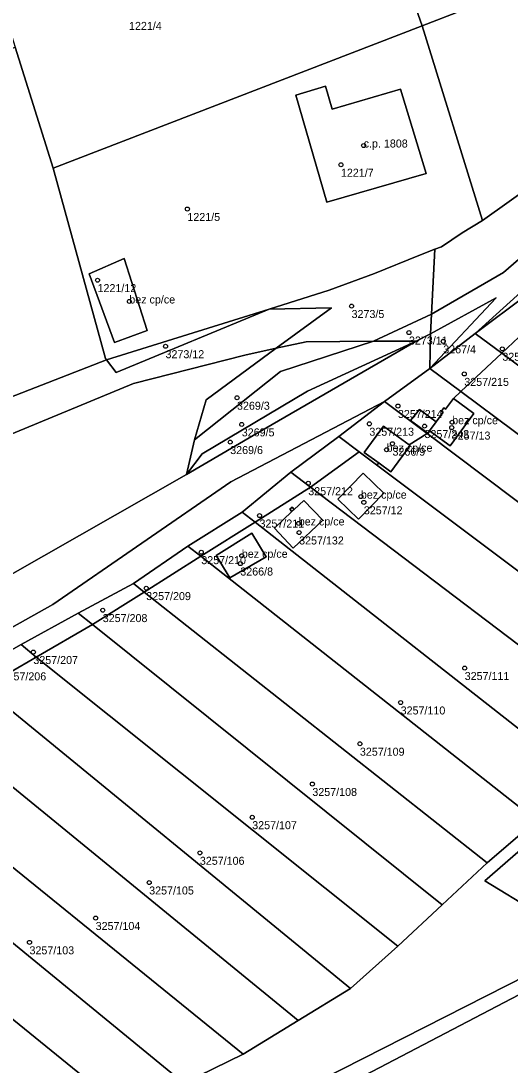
# Model space of a CAD drawing. Extents: x -878211 to -870363, y -1058464 to -1052522.
# Drawn here: x -875754.6 to -875693.5, y -1056468.6 to -1056338.1 of the extents above; entities that cross this region are included whole.
import ezdxf

# ---------------------------------------------------------------- set-up
doc = ezdxf.new("R2010")
doc.units = 0
for name, color, linetype in [('Vrstva 50', 7, 'Continuous'), ('Vrstva 51', 7, 'Continuous'), ('Vrstva 52', 7, 'Continuous')]:
    doc.layers.add(name, color=color, linetype=linetype)

msp = doc.modelspace()

# ---------------------------------------------------------------- linework, layer by layer
at = {"layer": 'Vrstva 50'}
for centre in [(-875711.79, -1056353.64994), (-875714.63, -1056356.05994), (-875733.81, -1056361.58994), (-875745.03, -1056370.47994), (-875741.06, -1056373.13994), (-875713.3, -1056373.71994), (-875706.13, -1056377.02994), (-875736.54, -1056378.73994), (-875701.85, -1056378.12994), (-875694.47, -1056379.05994), (-875699.22, -1056382.19994), (-875727.61, -1056385.17994), (-875707.51, -1056386.20994), (-875711.08, -1056388.42994), (-875700.74, -1056388.22994), (-875727.02, -1056388.50994), (-875704.19, -1056388.71994), (-875700.79, -1056388.90994), (-875728.46, -1056390.71994), (-875708.19, -1056390.91994), (-875708.92, -1056391.66994), (-875718.71, -1056395.85994), (-875712.14, -1056397.52994), (-875711.77, -1056398.24994), (-875724.8, -1056399.89994), (-875719.9, -1056400.87994), (-875719.85, -1056402.01994), (-875732.07, -1056404.47994), (-875727.01, -1056404.91994), (-875727.2, -1056405.89994), (-875738.95, -1056408.96994), (-875744.38, -1056411.71994), (-875753.05, -1056416.95994), (-875699.17, -1056418.95994), (-875707.17, -1056423.25994), (-875712.26, -1056428.41994), (-875718.2, -1056433.44994), (-875725.71, -1056437.59994), (-875732.25, -1056442.04994), (-875738.58, -1056445.75994), (-875745.27, -1056450.19994), (-875753.53, -1056453.23994)]:
    msp.add_circle(centre, 0.25, dxfattribs=at)
at = {"layer": 'Vrstva 51'}
for points in [[(-875725.2, -1056276.37), (-875728.69, -1056278.17), (-875723.33, -1056288.66), (-875714.83, -1056309.2), (-875704.48, -1056338.69), (-875699.54, -1056336.78), (-875703.74, -1056326.61), (-875719.78, -1056287.09)], [(-875642.54, -1056321.47), (-875642.63, -1056314.95), (-875651.97, -1056298.54), (-875650.62, -1056304.44), (-875646.62, -1056318.65), (-875647.82, -1056322.26), (-875646.14, -1056324.55), (-875663.43, -1056342.76), (-875673.95, -1056351.87), (-875694.33, -1056369.52), (-875703.32, -1056374.74), (-875703.43, -1056377.18), (-875695.25, -1056372.67), (-875703.53, -1056381.51), (-875697.87, -1056377.14), (-875677.29, -1056358.5), (-875662.3, -1056346.67), (-875657.54, -1056342.8), (-875646.31, -1056329.33)], [(-875704.48, -1056338.69), (-875714.83, -1056309.2), (-875738.05, -1056317.07), (-875737.28, -1056321.06), (-875744.17, -1056326.18), (-875756.07, -1056332.11), (-875757.22, -1056335.33), (-875755.32, -1056341.37), (-875750.57, -1056356.47)], [(-875696.95, -1056363.01), (-875675.36, -1056347.63), (-875682.59, -1056329.88), (-875686.86, -1056319.7), (-875689.62, -1056320.79), (-875703.74, -1056326.61), (-875699.54, -1056336.78), (-875704.48, -1056338.69)], [(-875744.04, -1056380.27), (-875743.9, -1056380.45), (-875723.59, -1056374.09), (-875716.08, -1056371.71), (-875710.43, -1056369.63), (-875704.9, -1056367.41), (-875702.92, -1056366.62), (-875702.08, -1056366.29), (-875699.5, -1056364.57), (-875696.95, -1056363.01), (-875704.48, -1056338.69), (-875750.57, -1056356.47)], [(-875902.96, -1056439.22), (-875889.9, -1056448.83), (-875863.27, -1056435.69), (-875823.17, -1056414.73), (-875781.12, -1056394.95), (-875743.9, -1056380.45), (-875744.04, -1056380.27), (-875750.57, -1056356.47), (-875755.32, -1056341.37), (-875900.87, -1056414.26), (-875910.39, -1056420), (-875909.53, -1056423.84)], [(-875720.26, -1056347.34), (-875716.41, -1056360.72), (-875703.98, -1056357.16), (-875707.19, -1056346.59), (-875715.71, -1056349.09), (-875716.55, -1056346.24)], [(-875720.26, -1056347.34), (-875716.55, -1056346.24), (-875715.71, -1056349.09), (-875707.19, -1056346.59), (-875703.98, -1056357.16), (-875716.41, -1056360.72)], [(-875702.92, -1056366.62), (-875703.32, -1056374.74), (-875694.33, -1056369.52), (-875673.95, -1056351.87), (-875675.36, -1056347.63), (-875696.95, -1056363.01), (-875699.5, -1056364.57), (-875702.08, -1056366.29)], [(-875723.59, -1056374.09), (-875715.8, -1056373.92), (-875722.72, -1056378.99), (-875718.97, -1056378.18), (-875710.56, -1056378.09), (-875703.32, -1056374.74), (-875702.92, -1056366.62), (-875704.9, -1056367.41), (-875710.43, -1056369.63), (-875716.08, -1056371.71)], [(-875741.7, -1056367.78), (-875738.84, -1056376.75), (-875742.91, -1056378.26), (-875746.09, -1056369.67)], [(-875741.7, -1056367.78), (-875746.09, -1056369.67), (-875742.91, -1056378.26), (-875738.84, -1056376.75)], [(-875691.41, -1056372.29), (-875697.87, -1056377.14), (-875694.55, -1056379.61), (-875688.86, -1056374.26)], [(-875703.43, -1056377.18), (-875703.53, -1056381.51), (-875695.25, -1056372.67)], [(-875823.17, -1056414.73), (-875863.27, -1056435.69), (-875889.9, -1056448.83), (-875889.24, -1056449.96), (-875887.66, -1056453.48), (-875848.49, -1056431.03), (-875820.66, -1056417.69), (-875776.17, -1056398.13), (-875740.55, -1056383.38), (-875726.62, -1056379.84), (-875722.72, -1056378.99), (-875715.8, -1056373.92), (-875723.59, -1056374.09), (-875742.7, -1056382.01), (-875743.9, -1056380.45), (-875781.12, -1056394.95)], [(-875723.59, -1056374.09), (-875743.9, -1056380.45), (-875742.7, -1056382.01)], [(-875703.43, -1056377.18), (-875703.32, -1056374.74), (-875710.56, -1056378.09), (-875705.24, -1056378.08)], [(-875688.86, -1056374.26), (-875694.55, -1056379.61), (-875653.61, -1056410.02), (-875648.02, -1056405.82)], [(-875694.55, -1056379.61), (-875697.87, -1056377.14), (-875703.53, -1056381.51), (-875699.65, -1056384.4)], [(-875820.66, -1056417.69), (-875848.49, -1056431.03), (-875887.66, -1056453.48), (-875877.97, -1056475.14), (-875854.65, -1056465.25), (-875811.54, -1056444.06), (-875774.36, -1056417.8), (-875733.93, -1056394.77), (-875732.93, -1056390.42), (-875731.48, -1056385.42), (-875722.72, -1056378.99), (-875726.62, -1056379.84), (-875740.55, -1056383.38), (-875776.17, -1056398.13)], [(-875725.58, -1056389.87), (-875705.24, -1056378.08), (-875718.81, -1056384.36), (-875731.97, -1056392.17), (-875733.93, -1056394.77)], [(-875718.81, -1056384.36), (-875705.24, -1056378.08), (-875710.56, -1056378.09), (-875722.19, -1056381.89), (-875732.93, -1056390.42), (-875733.93, -1056394.77), (-875731.97, -1056392.17)], [(-875722.72, -1056378.99), (-875731.48, -1056385.42), (-875732.93, -1056390.42), (-875722.19, -1056381.89), (-875710.56, -1056378.09), (-875718.97, -1056378.18)], [(-875653.61, -1056410.02), (-875694.55, -1056379.61), (-875699.65, -1056384.4), (-875659.44, -1056414.39)], [(-875702.06, -1056386.83), (-875701.77, -1056386.44), (-875701.56, -1056386.6), (-875700.57, -1056385.27), (-875699.65, -1056384.4), (-875703.53, -1056381.51), (-875709.18, -1056385.64), (-875703.86, -1056389.64), (-875703.79, -1056389.6), (-875705.92, -1056388.01), (-875704.8, -1056386.65), (-875702.74, -1056388.19), (-875701.85, -1056386.99)], [(-875709.31, -1056388.71), (-875706.12, -1056391.04), (-875703.86, -1056389.64), (-875709.18, -1056385.64), (-875714.89, -1056390), (-875712.35, -1056391.91), (-875710.17, -1056393.54), (-875709.86, -1056393.35), (-875711.72, -1056392.01)], [(-875703.79, -1056389.6), (-875703.86, -1056389.64), (-875667.46, -1056417.05), (-875665.19, -1056418.71), (-875659.44, -1056414.39), (-875699.65, -1056384.4), (-875700.57, -1056385.27), (-875698.03, -1056387.16), (-875701, -1056391.2), (-875703.56, -1056389.29)], [(-875703.56, -1056389.29), (-875701, -1056391.2), (-875698.03, -1056387.16), (-875700.57, -1056385.27), (-875701.56, -1056386.6), (-875701.77, -1056386.44), (-875702.06, -1056386.83), (-875701.85, -1056386.99), (-875702.74, -1056388.19)], [(-875703.79, -1056389.6), (-875703.56, -1056389.29), (-875702.74, -1056388.19), (-875704.8, -1056386.65), (-875705.92, -1056388.01)], [(-875709.31, -1056388.71), (-875711.72, -1056392.01), (-875709.86, -1056393.35), (-875708.4, -1056394.41), (-875705.99, -1056391.13), (-875706.12, -1056391.04)], [(-875712.35, -1056391.91), (-875714.89, -1056390), (-875720.87, -1056394.49), (-875718.42, -1056396.35)], [(-875708.4, -1056394.41), (-875709.86, -1056393.35), (-875710.17, -1056393.54), (-875672.6, -1056421.76), (-875667.46, -1056417.05), (-875703.86, -1056389.64), (-875706.12, -1056391.04), (-875705.99, -1056391.13)], [(-875712.35, -1056391.91), (-875718.42, -1056396.35), (-875678.32, -1056426.74), (-875672.6, -1056421.76), (-875710.17, -1056393.54)], [(-875720.87, -1056394.49), (-875726.97, -1056399.45), (-875725.35, -1056400.72), (-875718.42, -1056396.35)], [(-875709.29, -1056397.08), (-875711.85, -1056394.59), (-875715.01, -1056397.85), (-875712.44, -1056400.35)], [(-875709.29, -1056397.08), (-875712.44, -1056400.35), (-875715.01, -1056397.85), (-875711.85, -1056394.59)], [(-875684.66, -1056432.63), (-875678.32, -1056426.74), (-875718.42, -1056396.35), (-875725.35, -1056400.72)], [(-875721.02, -1056399.11), (-875720.75, -1056399.4), (-875722.94, -1056401.49), (-875720.59, -1056403.95), (-875716.91, -1056400.48), (-875719.28, -1056398), (-875720.46, -1056399.12), (-875720.73, -1056398.83)], [(-875721.02, -1056399.11), (-875720.73, -1056398.83), (-875720.46, -1056399.12), (-875719.28, -1056398), (-875716.91, -1056400.48), (-875720.59, -1056403.95), (-875722.94, -1056401.49), (-875720.75, -1056399.4)], [(-875725.35, -1056400.72), (-875726.97, -1056399.45), (-875733.75, -1056403.71), (-875732.12, -1056404.99)], [(-875690.22, -1056437.99), (-875684.66, -1056432.63), (-875725.35, -1056400.72), (-875732.12, -1056404.99)], [(-875723.96, -1056405.04), (-875728.51, -1056407.66), (-875730.2, -1056404.87), (-875725.76, -1056402.1)], [(-875723.96, -1056405.04), (-875725.76, -1056402.1), (-875730.2, -1056404.87), (-875728.51, -1056407.66)], [(-875733.75, -1056403.71), (-875740.55, -1056408.4), (-875739.21, -1056409.46), (-875732.12, -1056404.99)], [(-875732.12, -1056404.99), (-875739.21, -1056409.46), (-875696.35, -1056443.28), (-875690.22, -1056437.99)], [(-875739.21, -1056409.46), (-875740.55, -1056408.4), (-875747.44, -1056412.11), (-875745.67, -1056413.53)], [(-875701.98, -1056448.55), (-875696.35, -1056443.28), (-875739.21, -1056409.46), (-875745.67, -1056413.53)], [(-875747.44, -1056412.11), (-875754.59, -1056416.01), (-875752.71, -1056417.6), (-875745.67, -1056413.53)], [(-875745.67, -1056413.53), (-875752.71, -1056417.6), (-875707.54, -1056453.71), (-875701.98, -1056448.55)], [(-875752.71, -1056417.6), (-875754.59, -1056416.01), (-875761.29, -1056419.78), (-875759.3, -1056421.42)], [(-875713.43, -1056459), (-875707.54, -1056453.71), (-875752.71, -1056417.6), (-875759.3, -1056421.42)], [(-875760.86, -1056422.32), (-875765.94, -1056425.43), (-875719.97, -1056462.99), (-875713.43, -1056459), (-875759.3, -1056421.42)], [(-875659.5, -1056440.39), (-875659.22, -1056440.19), (-875663.89, -1056433.96), (-875671.55, -1056423.73), (-875696.67, -1056445.53), (-875690.35, -1056449.36), (-875683.67, -1056453.41), (-875682.29, -1056454.52), (-875657.28, -1056444.15)], [(-875765.94, -1056425.43), (-875768.05, -1056426.72), (-875766.09, -1056428.69), (-875769.82, -1056432.39), (-875726.86, -1056467.19), (-875719.97, -1056462.99)], [(-875734.26, -1056470.83), (-875726.86, -1056467.19), (-875769.82, -1056432.39), (-875772.89, -1056429.7), (-875773.22, -1056429.91), (-875771.66, -1056431.24), (-875774.26, -1056434.3), (-875776.74, -1056432.19), (-875779.34, -1056433.88)], [(-875779.34, -1056433.88), (-875785.98, -1056438.21), (-875741.5, -1056474.31), (-875734.26, -1056470.83)], [(-875741.5, -1056474.31), (-875785.98, -1056438.21), (-875792.66, -1056442.56), (-875748.75, -1056477.85)], [(-875779.94, -1056503.64), (-875719.03, -1056473.69), (-875682.29, -1056454.52), (-875683.67, -1056453.41), (-875717, -1056470.38), (-875752.35, -1056487.54), (-875781.56, -1056501.24), (-875819.27, -1056524.13)]]:
    msp.add_lwpolyline(points, close=True, dxfattribs=at)
for points in [[(-875646.31, -1056329.33), (-875657.54, -1056342.8), (-875662.3, -1056346.67), (-875677.29, -1056358.5), (-875697.87, -1056377.14), (-875691.41, -1056372.29), (-875686.4, -1056368.63), (-875681.06, -1056364.25), (-875675.52, -1056359.72), (-875670, -1056355.32), (-875664.6, -1056350.88), (-875659.19, -1056346.43), (-875654.29, -1056341.32), (-875649.39, -1056336.33)], [(-875770.46, -1056422.13), (-875750.62, -1056411.01), (-875728.37, -1056395.68), (-875709.18, -1056385.64), (-875703.53, -1056381.51), (-875703.43, -1056377.18), (-875705.24, -1056378.08), (-875725.58, -1056389.87), (-875733.93, -1056394.77), (-875774.36, -1056417.8)], [(-875761.29, -1056419.78), (-875754.59, -1056416.01), (-875747.44, -1056412.11), (-875740.55, -1056408.4), (-875733.75, -1056403.71), (-875726.97, -1056399.45), (-875720.87, -1056394.49), (-875714.89, -1056390), (-875709.18, -1056385.64), (-875728.37, -1056395.68), (-875750.62, -1056411.01), (-875770.46, -1056422.13)], [(-875781.56, -1056501.24), (-875752.35, -1056487.54), (-875717, -1056470.38), (-875683.67, -1056453.41), (-875690.35, -1056449.36), (-875696.67, -1056445.53), (-875671.55, -1056423.73), (-875668.4, -1056421.24), (-875665.19, -1056418.71), (-875667.46, -1056417.05), (-875672.6, -1056421.76), (-875678.32, -1056426.74), (-875684.66, -1056432.63), (-875690.22, -1056437.99), (-875696.35, -1056443.28), (-875701.98, -1056448.55), (-875707.54, -1056453.71), (-875713.43, -1056459), (-875719.97, -1056462.99), (-875726.86, -1056467.19), (-875734.26, -1056470.83), (-875741.5, -1056474.31), (-875748.75, -1056477.85), (-875756.09, -1056481.43)], [(-875759.48, -1056564.16), (-875723.29, -1056542.13), (-875716.38, -1056537.2), (-875717.03, -1056535.81), (-875729.78, -1056508.48), (-875719.88, -1056502.91), (-875714.95, -1056500.14), (-875700.83, -1056492.19), (-875688.06, -1056485.53), (-875687.4, -1056483.33), (-875667.88, -1056472.85), (-875666.38, -1056472.05), (-875646, -1056464.24), (-875647.35, -1056460.95), (-875657.28, -1056444.15), (-875682.29, -1056454.52), (-875719.03, -1056473.69), (-875779.94, -1056503.64)]]:
    msp.add_lwpolyline(points, dxfattribs=at)
at = {"layer": 'Vrstva 52'}
for points in [[(-875716.55, -1056346.24), (-875720.26, -1056347.34), (-875716.41, -1056360.72), (-875703.98, -1056357.16), (-875707.19, -1056346.59), (-875715.71, -1056349.09)], [(-875741.7, -1056367.78), (-875746.09, -1056369.67), (-875742.91, -1056378.26), (-875738.84, -1056376.75)], [(-875698.03, -1056387.16), (-875700.57, -1056385.27), (-875701.56, -1056386.6), (-875701.77, -1056386.44), (-875702.06, -1056386.83), (-875701.85, -1056386.99), (-875702.74, -1056388.19), (-875704.8, -1056386.65), (-875705.92, -1056388.01), (-875703.79, -1056389.6), (-875703.56, -1056389.29), (-875701, -1056391.2)], [(-875711.72, -1056392.01), (-875709.86, -1056393.35), (-875708.4, -1056394.41), (-875705.99, -1056391.13), (-875706.12, -1056391.04), (-875709.31, -1056388.71)], [(-875715.01, -1056397.85), (-875712.44, -1056400.35), (-875709.29, -1056397.08), (-875711.85, -1056394.59)], [(-875720.46, -1056399.12), (-875720.75, -1056399.4), (-875722.94, -1056401.49), (-875720.59, -1056403.95), (-875716.91, -1056400.48), (-875719.28, -1056398)], [(-875730.2, -1056404.87), (-875728.51, -1056407.66), (-875723.96, -1056405.04), (-875725.76, -1056402.1)]]:
    msp.add_lwpolyline(points, close=True, dxfattribs=at)

# ---------------------------------------------------------------- texts
at = {"layer": 'Vrstva 50'}
for s, p in [('1221/4', (-875741.1, -1056339.199)), ('c.p. 1808', (-875711.79, -1056353.899)), ('1221/7', (-875714.63, -1056357.549)), ('1221/5', (-875733.81, -1056363.079)), ('1221/12', (-875745.03, -1056371.969)), ('bez cp/ce', (-875741.06, -1056373.389)), ('3273/5', (-875713.3, -1056375.209)), ('3273/11', (-875706.13, -1056378.519)), ('3267/4', (-875701.85, -1056379.619)), ('3273/12', (-875736.54, -1056380.229)), ('3257/216', (-875694.47, -1056380.549)), ('3257/215', (-875699.22, -1056383.689)), ('3269/3', (-875727.61, -1056386.669)), ('3257/214', (-875707.51, -1056387.699)), ('bez cp/ce', (-875700.74, -1056388.48)), ('3269/5', (-875727.02, -1056389.999)), ('3257/213', (-875711.08, -1056389.919)), ('3257/243', (-875704.19, -1056390.209)), ('3257/13', (-875700.79, -1056390.399)), ('3269/6', (-875728.46, -1056392.209)), ('bez cp/ce', (-875708.92, -1056391.919)), ('3266/9', (-875708.19, -1056392.409)), ('3257/212', (-875718.71, -1056397.349)), ('bez cp/ce', (-875712.14, -1056397.78)), ('3257/12', (-875711.77, -1056399.739)), ('3257/211', (-875724.8, -1056401.389)), ('bez cp/ce', (-875719.9, -1056401.129)), ('3257/132', (-875719.85, -1056403.509)), ('3257/210', (-875732.07, -1056405.969)), ('bez cp/ce', (-875727.01, -1056405.169)), ('3266/8', (-875727.2, -1056407.389)), ('3257/209', (-875738.95, -1056410.459)), ('3257/208', (-875744.38, -1056413.209)), ('3257/207', (-875753.05, -1056418.449)), ('3257/206', (-875757.02, -1056420.489)), ('3257/111', (-875699.17, -1056420.449)), ('3257/110', (-875707.17, -1056424.749)), ('3257/109', (-875712.26, -1056429.909)), ('3257/108', (-875718.2, -1056434.939)), ('3257/107', (-875725.71, -1056439.089)), ('3257/106', (-875732.25, -1056443.539)), ('3257/105', (-875738.58, -1056447.249)), ('3257/104', (-875745.27, -1056451.689)), ('3257/103', (-875753.53, -1056454.729))]:
    msp.add_text(s, height=0.999996, dxfattribs=at).set_placement(p)

doc.saveas('drawing.dxf')
